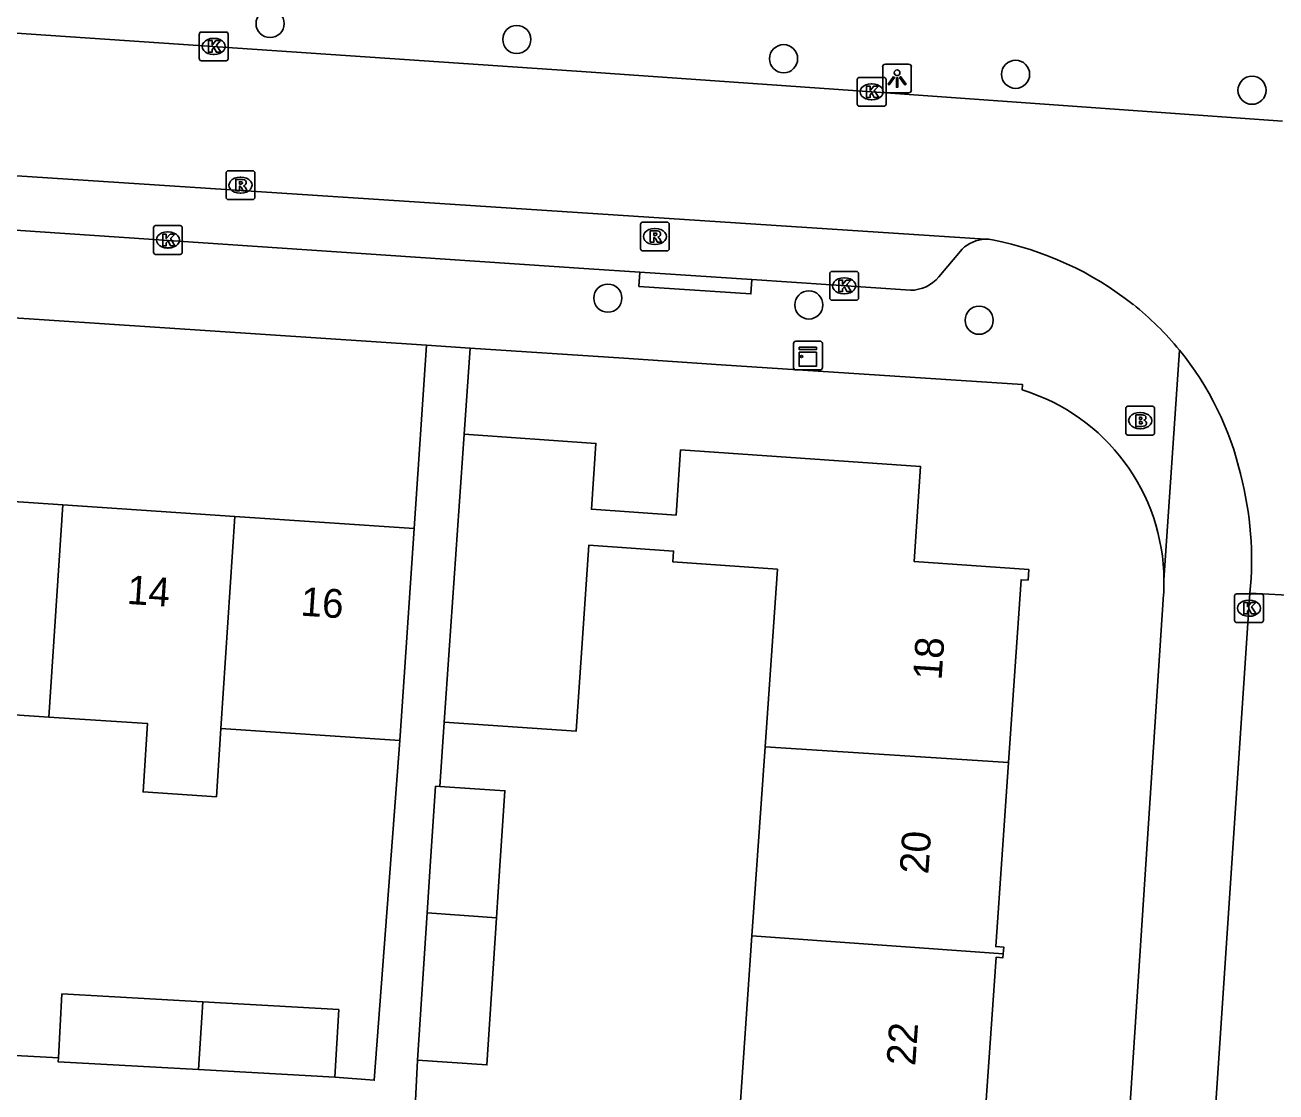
# Model space of a CAD drawing. Extents: x 161848 to 162726, y 385382 to 386521.
# Drawn here: x 162101.13 to 162144.61, y 385958.23 to 385995.3 of the extents above; entities that cross this region are included whole.
import ezdxf

# ---------------------------------------------------------------- set-up
doc = ezdxf.new("R2010")
doc.units = 0
for name, color, linetype in [('IMGEO_Boom', 7, 'Continuous'), ('IMGEO_Brandkraan', 7, 'Continuous'), ('IMGEO_Kast', 7, 'Continuous'), ('IMGEO_Kolk', 7, 'Continuous'), ('IMGEO_Lichtpunt', 7, 'Continuous'), ('IMGEO_Muur', 7, 'Continuous'), ('IMGEO_Pand', 7, 'Continuous'), ('IMGEO_Pand_nummerreeks', 7, 'Continuous'), ('IMGEO_Rijbaan_lokaal_open', 7, 'Continuous'), ('IMGEO_Rioolput', 7, 'Continuous'), ('IMGEO_Voetpad_open', 7, 'Continuous')]:
    doc.layers.add(name, color=color, linetype=linetype)

msp = doc.modelspace()

# ---------------------------------------------------------------- linework, layer by layer
at = {"layer": 'IMGEO_Boom'}
for centre in [(162109.649, 385995.35), (162118.222, 385994.796), (162127.493, 385994.128), (162135.557, 385993.586), (162143.774, 385993.032), (162121.387, 385985.809), (162128.372, 385985.572), (162134.29, 385985.041)]:
    msp.add_circle(centre, 0.489, dxfattribs=at)
at = {"layer": 'IMGEO_Brandkraan'}
for p, q in [((162139.387, 385981.127), (162139.387, 385981.979)), ((162139.462, 385982.053), (162140.314, 385982.053)), ((162140.388, 385981.979), (162140.388, 385981.127)), ((162139.875, 385981.833), (162139.9, 385981.833)), ((162140.314, 385981.053), (162139.462, 385981.053)), ((162139.898, 385981.273), (162139.873, 385981.273))]:
    msp.add_line(p, q, dxfattribs=at)
for points in [[(162139.387, 385981.127), (162139.387, 385981.979)], [(162139.462, 385982.053), (162140.314, 385982.053)], [(162140.388, 385981.979), (162140.388, 385981.127)], [(162139.735, 385981.753), (162139.735, 385981.353), (162139.948, 385981.353)], [(162139.966, 385981.753), (162139.735, 385981.753)], [(162139.914, 385981.672), (162139.86, 385981.672), (162139.86, 385981.596)], [(162139.86, 385981.596), (162139.913, 385981.596)], [(162139.922, 385981.52), (162139.86, 385981.52), (162139.86, 385981.439)], [(162140.314, 385981.053), (162139.462, 385981.053)], [(162139.86, 385981.439), (162139.922, 385981.439)]]:
    msp.add_lwpolyline(points, dxfattribs=at)
for centre, radius, start, end in [((162139.464, 385981.977), 0.0765, 91.552, 178.448), ((162139.464, 385981.977), 0.0765, 91.552, 178.448), ((162140.312, 385981.977), 0.0765, 1.552, 88.448), ((162140.312, 385981.977), 0.0765, 1.552, 88.448), ((162139.915, 385981.634), 0.0379, 267.8285, 90.9355), ((162139.923, 385981.479), 0.0404, 269.8759, 90.5077), ((162139.97, 385981.608), 0.145, 59.4692, 91.5367), ((162139.995, 385981.655), 0.0922, 285.5137, 58.1501), ((162140, 385981.463), 0.105, 301.3115, 78.989), ((162139.464, 385981.129), 0.0765, 181.552, 268.448), ((162139.464, 385981.129), 0.0765, 181.552, 268.448), ((162139.954, 385981.604), 0.251, 268.6676, 293.5347), ((162140.312, 385981.129), 0.0765, 271.552, 358.448), ((162140.312, 385981.129), 0.0765, 271.552, 358.448)]:
    msp.add_arc(centre, radius, start, end, dxfattribs=at)
for centre, major_axis, ratio, start_param, end_param in [((162139.874, 385981.553), (-0.387, 0.002), 0.722429, 4.712389, 7.853982), ((162139.899, 385981.553), (-0.39, 0.002), 0.717154, 1.570796, 4.712389)]:
    msp.add_ellipse(centre, major_axis=major_axis, ratio=ratio, start_param=start_param, end_param=end_param, dxfattribs=at)
at = {"layer": 'IMGEO_Kast'}
for p, q in [((162127.843, 385983.39), (162127.843, 385984.231)), ((162127.843, 385984.231), (162127.843, 385983.39)), ((162127.918, 385984.315), (162128.759, 385984.315)), ((162128.759, 385984.315), (162127.918, 385984.315)), ((162128.843, 385984.24), (162128.843, 385983.399)), ((162128.843, 385983.399), (162128.843, 385984.24)), ((162128.768, 385983.315), (162127.927, 385983.315)), ((162127.927, 385983.315), (162128.768, 385983.315))]:
    msp.add_line(p, q, dxfattribs=at)
for points in [[(162128.038, 385984.105), (162128.638, 385984.105), (162128.638, 385984.02), (162128.038, 385984.02), (162128.038, 385984.105)], [(162128.038, 385983.93), (162128.638, 385983.93), (162128.638, 385983.441), (162128.038, 385983.441), (162128.038, 385983.93)]]:
    msp.add_lwpolyline(points, dxfattribs=at)
msp.add_circle((162128.122, 385983.779), 0.0377, dxfattribs=at)
for centre, start, end in [((162127.921, 385984.237), 92.4484, 184.2845), ((162127.921, 385984.237), 92.4484, 184.2845), ((162128.765, 385984.237), 2.4484, 94.2845), ((162128.765, 385984.237), 2.4484, 94.2845), ((162127.921, 385983.393), 182.4484, 274.2845), ((162127.921, 385983.393), 182.4484, 274.2845), ((162128.765, 385983.393), 272.4484, 4.2845), ((162128.765, 385983.393), 272.4484, 4.2845)]:
    msp.add_arc(centre, 0.0779, start, end, dxfattribs=at)
at = {"layer": 'IMGEO_Kolk'}
for p, q in [((162107.189, 385994.129), (162107.189, 385994.981)), ((162107.264, 385995.055), (162108.116, 385995.055)), ((162108.19, 385994.981), (162108.19, 385994.129)), ((162107.677, 385994.835), (162107.702, 385994.835)), ((162107.7, 385994.275), (162107.675, 385994.275)), ((162108.116, 385994.055), (162107.264, 385994.055)), ((162130.055, 385992.552), (162130.055, 385993.404)), ((162130.13, 385993.478), (162130.982, 385993.478)), ((162130.543, 385993.258), (162130.568, 385993.258)), ((162131.056, 385993.404), (162131.056, 385992.552)), ((162130.982, 385992.478), (162130.13, 385992.478)), ((162130.566, 385992.698), (162130.541, 385992.698)), ((162105.596, 385987.405), (162105.596, 385988.257)), ((162105.671, 385988.331), (162106.523, 385988.331)), ((162106.084, 385988.111), (162106.109, 385988.111)), ((162106.597, 385988.257), (162106.597, 385987.405)), ((162106.523, 385987.331), (162105.671, 385987.331)), ((162106.107, 385987.551), (162106.082, 385987.551)), ((162129.174, 385986.736), (162130.026, 385986.736)), ((162129.099, 385985.81), (162129.099, 385986.662)), ((162129.587, 385986.516), (162129.612, 385986.516)), ((162130.1, 385986.662), (162130.1, 385985.81)), ((162129.61, 385985.956), (162129.585, 385985.956)), ((162130.026, 385985.736), (162129.174, 385985.736)), ((162143.168, 385974.609), (162143.168, 385975.461)), ((162143.243, 385975.535), (162144.095, 385975.535)), ((162144.169, 385975.461), (162144.169, 385974.609)), ((162143.656, 385975.315), (162143.681, 385975.315)), ((162144.095, 385974.535), (162143.243, 385974.535)), ((162143.679, 385974.755), (162143.654, 385974.755))]:
    msp.add_line(p, q, dxfattribs=at)
for points in [[(162107.189, 385994.129), (162107.189, 385994.981)], [(162107.264, 385995.055), (162108.116, 385995.055)], [(162108.19, 385994.981), (162108.19, 385994.129)], [(162107.51, 385994.755), (162107.633, 385994.755), (162107.633, 385994.604), (162107.763, 385994.755), (162107.927, 385994.755), (162107.781, 385994.604), (162107.934, 385994.355), (162107.782, 385994.355), (162107.697, 385994.519), (162107.633, 385994.452), (162107.633, 385994.355), (162107.51, 385994.355), (162107.51, 385994.755)], [(162108.116, 385994.055), (162107.264, 385994.055)], [(162130.055, 385992.552), (162130.055, 385993.404)], [(162130.13, 385993.478), (162130.982, 385993.478)], [(162131.056, 385993.404), (162131.056, 385992.552)], [(162130.376, 385993.178), (162130.499, 385993.178), (162130.499, 385993.027), (162130.629, 385993.178), (162130.793, 385993.178), (162130.647, 385993.027), (162130.8, 385992.778), (162130.648, 385992.778), (162130.563, 385992.942), (162130.499, 385992.875), (162130.499, 385992.778), (162130.376, 385992.778), (162130.376, 385993.178)], [(162130.982, 385992.478), (162130.13, 385992.478)], [(162105.596, 385987.405), (162105.596, 385988.257)], [(162105.671, 385988.331), (162106.523, 385988.331)], [(162105.917, 385988.031), (162106.04, 385988.031), (162106.04, 385987.88), (162106.17, 385988.031), (162106.334, 385988.031), (162106.188, 385987.88), (162106.341, 385987.631), (162106.189, 385987.631), (162106.104, 385987.795), (162106.04, 385987.728), (162106.04, 385987.631), (162105.917, 385987.631), (162105.917, 385988.031)], [(162106.597, 385988.257), (162106.597, 385987.405)], [(162106.523, 385987.331), (162105.671, 385987.331)], [(162129.174, 385986.736), (162130.026, 385986.736)], [(162129.099, 385985.81), (162129.099, 385986.662)], [(162129.42, 385986.436), (162129.543, 385986.436), (162129.543, 385986.285), (162129.673, 385986.436), (162129.837, 385986.436), (162129.691, 385986.285), (162129.844, 385986.036), (162129.692, 385986.036), (162129.607, 385986.2), (162129.543, 385986.133), (162129.543, 385986.036), (162129.42, 385986.036), (162129.42, 385986.436)], [(162130.1, 385986.662), (162130.1, 385985.81)], [(162130.026, 385985.736), (162129.174, 385985.736)], [(162143.168, 385974.609), (162143.168, 385975.461)], [(162143.243, 385975.535), (162144.095, 385975.535)], [(162144.169, 385975.461), (162144.169, 385974.609)], [(162143.489, 385975.235), (162143.612, 385975.235), (162143.612, 385975.084), (162143.742, 385975.235), (162143.906, 385975.235), (162143.76, 385975.084), (162143.913, 385974.835), (162143.761, 385974.835), (162143.676, 385974.999), (162143.612, 385974.932), (162143.612, 385974.835), (162143.489, 385974.835), (162143.489, 385975.235)], [(162144.095, 385974.535), (162143.243, 385974.535)]]:
    msp.add_lwpolyline(points, dxfattribs=at)
for centre, start, end in [((162107.266, 385994.979), 91.552, 178.448), ((162107.266, 385994.979), 91.552, 178.448), ((162108.114, 385994.979), 1.552, 88.448), ((162108.114, 385994.979), 1.552, 88.448), ((162107.266, 385994.131), 181.552, 268.448), ((162107.266, 385994.131), 181.552, 268.448), ((162108.114, 385994.131), 271.552, 358.448), ((162108.114, 385994.131), 271.552, 358.448), ((162130.132, 385993.402), 91.552, 178.448), ((162130.132, 385993.402), 91.552, 178.448), ((162130.98, 385993.402), 1.552, 88.448), ((162130.98, 385993.402), 1.552, 88.448), ((162130.132, 385992.554), 181.552, 268.448), ((162130.132, 385992.554), 181.552, 268.448), ((162130.98, 385992.554), 271.552, 358.448), ((162130.98, 385992.554), 271.552, 358.448), ((162105.673, 385988.255), 91.552, 178.448), ((162105.673, 385988.255), 91.552, 178.448), ((162106.521, 385988.255), 1.552, 88.448), ((162106.521, 385988.255), 1.552, 88.448), ((162105.673, 385987.407), 181.552, 268.448), ((162105.673, 385987.407), 181.552, 268.448), ((162106.521, 385987.407), 271.552, 358.448), ((162106.521, 385987.407), 271.552, 358.448), ((162129.176, 385986.66), 91.552, 178.448), ((162129.176, 385986.66), 91.552, 178.448), ((162130.024, 385986.66), 1.552, 88.448), ((162130.024, 385986.66), 1.552, 88.448), ((162129.176, 385985.812), 181.552, 268.448), ((162129.176, 385985.812), 181.552, 268.448), ((162130.024, 385985.812), 271.552, 358.448), ((162130.024, 385985.812), 271.552, 358.448), ((162143.245, 385975.459), 91.552, 178.448), ((162143.245, 385975.459), 91.552, 178.448), ((162144.093, 385975.459), 1.552, 88.448), ((162144.093, 385975.459), 1.552, 88.448), ((162143.245, 385974.611), 181.552, 268.448), ((162143.245, 385974.611), 181.552, 268.448), ((162144.093, 385974.611), 271.552, 358.448), ((162144.093, 385974.611), 271.552, 358.448)]:
    msp.add_arc(centre, 0.0765, start, end, dxfattribs=at)
for centre, major_axis, ratio, start_param, end_param in [((162107.676, 385994.555), (-0.387, 0.002), 0.722429, 4.712389, 7.853982), ((162107.701, 385994.555), (-0.39, 0.002), 0.717154, 1.570796, 4.712389), ((162130.542, 385992.978), (-0.387, 0.002), 0.722429, 4.712389, 7.853982), ((162130.567, 385992.978), (-0.39, 0.002), 0.717154, 1.570796, 4.712389), ((162106.083, 385987.831), (-0.387, 0.002), 0.722429, 4.712389, 7.853982), ((162106.108, 385987.831), (-0.39, 0.002), 0.717154, 1.570796, 4.712389), ((162129.586, 385986.236), (-0.387, 0.002), 0.722429, 4.712389, 7.853982), ((162129.611, 385986.236), (-0.39, 0.002), 0.717154, 1.570796, 4.712389), ((162143.655, 385975.035), (-0.387, 0.002), 0.722429, 4.712389, 7.853982), ((162143.68, 385975.035), (-0.39, 0.002), 0.717154, 1.570796, 4.712389)]:
    msp.add_ellipse(centre, major_axis=major_axis, ratio=ratio, start_param=start_param, end_param=end_param, dxfattribs=at)
at = {"layer": 'IMGEO_Lichtpunt'}
for p, q in [((162130.938, 385993.844), (162130.938, 385993.037)), ((162130.938, 385993.844), (162130.938, 385993.037)), ((162131.84, 385993.939), (162131.032, 385993.939)), ((162131.84, 385993.939), (162131.032, 385993.939)), ((162131.934, 385993.037), (162131.934, 385993.844)), ((162131.934, 385993.037), (162131.934, 385993.844)), ((162131.032, 385992.943), (162131.84, 385992.943)), ((162131.032, 385992.943), (162131.84, 385992.943))]:
    msp.add_line(p, q, dxfattribs=at)
for points in [[(162131.312, 385993.508), (162131.351, 385993.48), (162131.163, 385993.218), (162131.125, 385993.245), (162131.312, 385993.508)], [(162131.414, 385993.46), (162131.461, 385993.46), (162131.461, 385993.138), (162131.414, 385993.138), (162131.414, 385993.46)], [(162131.524, 385993.48), (162131.562, 385993.507), (162131.749, 385993.245), (162131.71, 385993.217), (162131.524, 385993.48)]]:
    msp.add_lwpolyline(points, dxfattribs=at)
msp.add_circle((162131.437, 385993.642), 0.0994, dxfattribs=at)
for centre, start, end in [((162131.032, 385993.844), 90, 180), ((162131.032, 385993.844), 90, 180), ((162131.84, 385993.844), 0, 90), ((162131.84, 385993.844), 0, 90), ((162131.032, 385993.037), 180, 270), ((162131.032, 385993.037), 180, 270), ((162131.84, 385993.037), 270, 0), ((162131.84, 385993.037), 270, 360)]:
    msp.add_arc(centre, 0.0946, start, end, dxfattribs=at)
at = {"layer": 'IMGEO_Muur'}
for points in [[(162116.603, 385984.073), (162121.941, 385983.72)], [(162125.324, 385983.496), (162135.801, 385982.803)]]:
    msp.add_lwpolyline(points, dxfattribs=at)
at = {"layer": 'IMGEO_Pand'}
for points in [[(162115.702, 385971.081), (162116.395, 385981.077)], [(162116.395, 385981.077), (162120.974, 385980.759), (162120.816, 385978.475), (162123.759, 385978.27), (162123.916, 385980.535), (162132.256, 385979.955), (162132.027, 385976.661), (162136.017, 385976.384), (162135.991, 385976.01), (162135.749, 385976.027), (162135.309, 385969.675)], [(162096.458, 385979.029), (162102.441, 385978.625)], [(162102.441, 385978.625), (162101.953, 385971.254)], [(162108.424, 385978.222), (162102.441, 385978.625)], [(162108.424, 385978.222), (162107.938, 385970.854)], [(162114.658, 385977.801), (162108.424, 385978.222)], [(162114.658, 385977.801), (162114.322, 385972.813), (162114.162, 385970.438)], [(162126.85, 385970.217), (162127.277, 385976.392), (162123.646, 385976.644), (162123.672, 385977.023), (162120.729, 385977.228), (162120.281, 385970.763), (162115.702, 385971.081)], [(162101.953, 385971.254), (162095.965, 385971.655)], [(162101.953, 385971.254), (162105.388, 385971.024), (162105.232, 385968.655), (162107.782, 385968.487), (162107.938, 385970.854)], [(162107.938, 385970.854), (162114.162, 385970.438)], [(162126.394, 385963.652), (162126.85, 385970.217)], [(162135.309, 385969.675), (162126.85, 385970.217)], [(162135.309, 385969.675), (162134.866, 385963.28), (162135.143, 385963.261), (162135.127, 385963.031)], [(162115.553, 385968.841), (162115.399, 385968.851), (162115.227, 385966.242), (162115.109, 385964.454)], [(162117.519, 385964.283), (162117.638, 385966.082), (162117.811, 385968.692), (162115.553, 385968.841)], [(162114.77, 385959.327), (162115.109, 385964.454)], [(162117.519, 385964.283), (162117.182, 385959.168), (162114.77, 385959.327)], [(162115.109, 385964.454), (162117.519, 385964.283)], [(162125.935, 385957.05), (162126.394, 385963.652)], [(162126.394, 385963.652), (162135.127, 385963.031)], [(162135.127, 385963.031), (162135.117, 385962.889), (162134.877, 385962.906), (162134.429, 385956.444)], [(162102.289, 385959.41), (162102.415, 385961.634), (162107.312, 385961.357)], [(162107.156, 385959.004), (162107.312, 385961.357)], [(162107.312, 385961.357), (162112.032, 385961.09), (162111.899, 385958.736)], [(162107.156, 385959.004), (162102.282, 385959.28), (162102.289, 385959.41)], [(162111.899, 385958.736), (162107.156, 385959.004)]]:
    msp.add_lwpolyline(points, dxfattribs=at)
at = {"layer": 'IMGEO_Rijbaan_lokaal_open'}
for points in [[(162072.445, 385996.95), (162078.632, 385996.529), (162120.807, 385993.662), (162130.556, 385992.978), (162144.838, 385991.962)], [(162048.056, 385993.508), (162134.499, 385987.854)], [(162143.703, 385975.556), (162132.307, 385804.741)], [(162143.703, 385975.556), (162150.691, 385975.187)]]:
    msp.add_lwpolyline(points, dxfattribs=at)
for centre, radius, start, end in [((162134.543, 385986.638), 1.217, 80.1919, 92.0587), ((162132.56, 385976.611), 11.437, 51.7566, 78.9624), ((162132.976, 385977.236), 10.689, 39.2423, 51.4358), ((162133.003, 385977.262), 10.653, 13.0339, 39.2257), ((162131.847, 385976.693), 11.911, 354.5209, 14.4429)]:
    msp.add_arc(centre, radius, start, end, dxfattribs=at)
at = {"layer": 'IMGEO_Rioolput'}
for p, q in [((162108.194, 385990.234), (162109.046, 385990.234)), ((162108.119, 385989.308), (162108.119, 385990.16)), ((162108.607, 385990.014), (162108.632, 385990.014)), ((162109.12, 385990.16), (162109.12, 385989.308)), ((162108.63, 385989.454), (162108.605, 385989.454)), ((162109.046, 385989.234), (162108.194, 385989.234)), ((162122.596, 385988.451), (162123.448, 385988.451)), ((162122.521, 385987.525), (162122.521, 385988.377)), ((162123.009, 385988.231), (162123.034, 385988.231)), ((162123.522, 385988.377), (162123.522, 385987.525)), ((162123.032, 385987.671), (162123.007, 385987.671)), ((162123.448, 385987.451), (162122.596, 385987.451))]:
    msp.add_line(p, q, dxfattribs=at)
for points in [[(162108.194, 385990.234), (162109.046, 385990.234)], [(162108.119, 385989.308), (162108.119, 385990.16)], [(162108.708, 385989.932), (162108.456, 385989.934), (162108.456, 385989.534)], [(162108.634, 385989.853), (162108.58, 385989.853), (162108.58, 385989.772)], [(162108.58, 385989.772), (162108.632, 385989.772)], [(162109.12, 385990.16), (162109.12, 385989.308)], [(162108.456, 385989.534), (162108.58, 385989.534), (162108.58, 385989.696), (162108.591, 385989.696)], [(162108.638, 385989.667), (162108.709, 385989.534), (162108.849, 385989.534), (162108.784, 385989.66)], [(162109.046, 385989.234), (162108.194, 385989.234)], [(162122.596, 385988.451), (162123.448, 385988.451)], [(162122.521, 385987.525), (162122.521, 385988.377)], [(162123.11, 385988.149), (162122.858, 385988.151), (162122.858, 385987.751)], [(162123.036, 385988.07), (162122.982, 385988.07), (162122.982, 385987.989)], [(162122.982, 385987.989), (162123.034, 385987.989)], [(162123.522, 385988.377), (162123.522, 385987.525)], [(162122.858, 385987.751), (162122.982, 385987.751), (162122.982, 385987.913), (162122.993, 385987.913)], [(162123.04, 385987.884), (162123.111, 385987.751), (162123.251, 385987.751), (162123.186, 385987.877)], [(162123.448, 385987.451), (162122.596, 385987.451)]]:
    msp.add_lwpolyline(points, dxfattribs=at)
for centre, radius, start, end in [((162108.196, 385990.158), 0.0765, 91.552, 178.448), ((162108.196, 385990.158), 0.0765, 91.552, 178.448), ((162109.044, 385990.158), 0.0765, 1.552, 88.448), ((162109.044, 385990.158), 0.0765, 1.552, 88.448), ((162108.616, 385989.961), 0.19, 274.7715, 282.9687), ((162108.64, 385989.757), 0.0964, 77.0061, 93.1865), ((162108.654, 385989.814), 0.0378, 276.6634, 79.6772), ((162108.707, 385989.822), 0.109, 350.3612, 89.416), ((162108.705, 385989.822), 0.112, 277.5842, 350.9817), ((162108.196, 385989.31), 0.0765, 181.552, 268.448), ((162108.196, 385989.31), 0.0765, 181.552, 268.448), ((162108.59, 385989.643), 0.0533, 26.0293, 88.6989), ((162108.689, 385989.607), 0.108, 29.5134, 73.7905), ((162109.044, 385989.31), 0.0765, 271.552, 358.448), ((162109.044, 385989.31), 0.0765, 271.552, 358.448), ((162122.598, 385988.375), 0.0765, 91.552, 178.448), ((162122.598, 385988.375), 0.0765, 91.552, 178.448), ((162123.446, 385988.375), 0.0765, 1.552, 88.448), ((162123.446, 385988.375), 0.0765, 1.552, 88.448), ((162123.018, 385988.178), 0.19, 274.7715, 282.9687), ((162123.042, 385987.974), 0.0964, 77.0061, 93.1865), ((162123.056, 385988.031), 0.0378, 276.6634, 79.6772), ((162123.109, 385988.039), 0.109, 350.3612, 89.416), ((162123.107, 385988.039), 0.112, 277.5842, 350.9817), ((162122.992, 385987.86), 0.0533, 26.0293, 88.6989), ((162123.091, 385987.824), 0.108, 29.5134, 73.7905), ((162122.598, 385987.527), 0.0765, 181.552, 268.448), ((162122.598, 385987.527), 0.0765, 181.552, 268.448), ((162123.446, 385987.527), 0.0765, 271.552, 358.448), ((162123.446, 385987.527), 0.0765, 271.552, 358.448)]:
    msp.add_arc(centre, radius, start, end, dxfattribs=at)
for centre, major_axis, ratio, start_param, end_param in [((162108.606, 385989.734), (-0.387, 0.002), 0.722429, 4.712389, 7.853982), ((162108.631, 385989.734), (-0.39, 0.002), 0.717154, 1.570796, 4.712389), ((162123.008, 385987.951), (-0.387, 0.002), 0.722429, 4.712389, 7.853982), ((162123.033, 385987.951), (-0.39, 0.002), 0.717154, 1.570796, 4.712389)]:
    msp.add_ellipse(centre, major_axis=major_axis, ratio=ratio, start_param=start_param, end_param=end_param, dxfattribs=at)
at = {"layer": 'IMGEO_Voetpad_open'}
for points in [[(162122.5, 385986.713), (162120.725, 385986.832), (162115.736, 385987.167), (162081.9, 385989.441), (162050.953, 385991.529)], [(162066.809, 385987.367), (162115.08, 385984.174)], [(162133.696, 385987.515), (162132.889, 385986.547)], [(162126.391, 385986.451), (162126.358, 385985.954), (162122.467, 385986.215), (162122.5, 385986.713)], [(162126.391, 385986.451), (162122.5, 385986.713)], [(162131.902, 385986.081), (162126.391, 385986.451)], [(162115.08, 385984.174), (162114.658, 385977.801)], [(162116.603, 385984.073), (162115.08, 385984.174)], [(162116.395, 385981.077), (162116.603, 385984.073)], [(162135.789, 385982.619), (162135.801, 385982.803), (162125.324, 385983.496), (162121.941, 385983.72), (162116.603, 385984.073)], [(162140.714, 385976.006), (162141.255, 385983.998)], [(162137.571, 385927.771), (162140.699, 385975.508)], [(162115.553, 385968.841), (162115.702, 385971.081)], [(162114.162, 385970.438), (162113.268, 385958.632), (162111.899, 385958.736)], [(162102.289, 385959.41), (162099.933, 385959.543)], [(162114.605, 385956.061), (162114.77, 385959.327)]]:
    msp.add_lwpolyline(points, dxfattribs=at)
for centre, radius, start, end in [((162134.544, 385986.627), 1.228, 92.0935, 133.6823), ((162131.883, 385987.399), 1.318, 270.8085, 319.739), ((162133.753, 385975.962), 6.961, 0.3593, 72.9942), ((162133.814, 385975.965), 6.901, 356.2059, 0.3436)]:
    msp.add_arc(centre, radius, start, end, dxfattribs=at)

# ---------------------------------------------------------------- texts
at = {"layer": 'IMGEO_Pand_nummerreeks'}
for s, rotation, p in [('14', 356.1395, (162104.654, 385975.188)), ('16', 356.1395, (162110.687, 385974.781)), ('18', 86.0946, (162132.984, 385972.517)), ('20', 86.0946, (162132.523, 385965.776)), ('22', 86.0946, (162132.069, 385959.119))]:
    msp.add_text(s, height=1, rotation=rotation, dxfattribs=at).set_placement(p)

doc.saveas('drawing.dxf')
